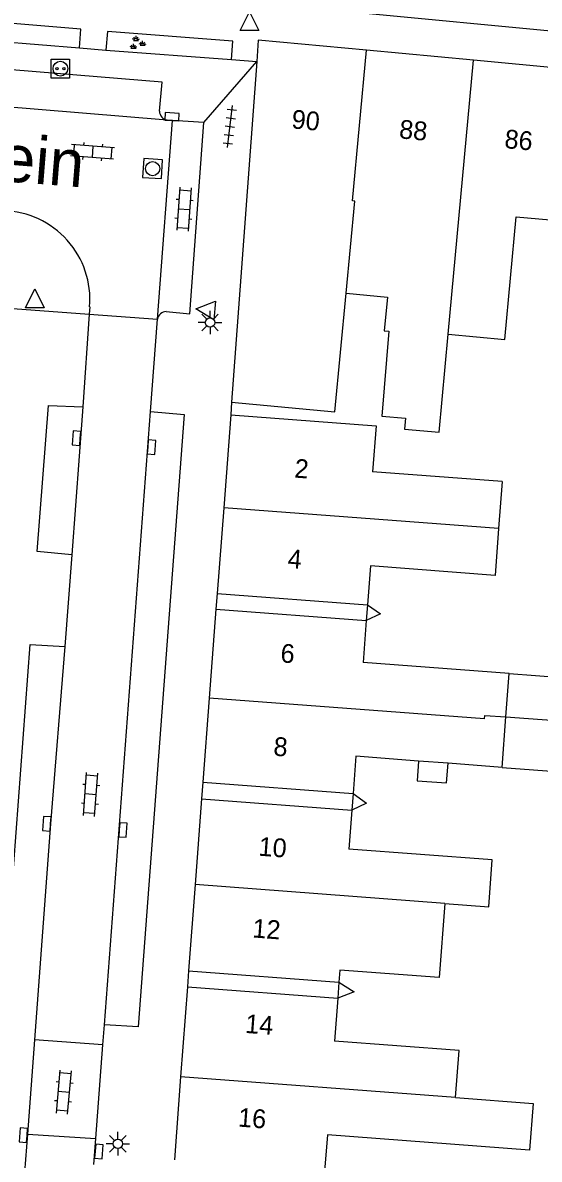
# Model space of a CAD drawing. Extents: x 132998 to 136004, y 396998 to 398512.
# Drawn here: x 133137.8 to 133165.3, y 397201.7 to 397262.2 of the extents above; entities that cross this region are included whole.
import ezdxf

# ---------------------------------------------------------------- set-up
doc = ezdxf.new("R2010")
doc.units = 0
for name, color, linetype in [('gg-afsc-erfafscheiding', 7, 'Continuous'), ('gg-afsc-hekwerk', 7, 'Continuous'), ('gg-anno-huisnummerreeks BGT', 7, 'Continuous'), ('gg-anno-openbare ruimte label', 7, 'Continuous'), ('gg-bbg-gedigitaliseerde bebouwing', 7, 'Continuous'), ('gg-bbg-gedigitaliseerde bebouwing onder overbouw', 7, 'Continuous'), ('gg-bbg-gedigitaliseerde bijgebouw', 7, 'Continuous'), ('gg-bbg-gedigitaliseerde overbouw', 7, 'Continuous'), ('gg-bbg-hoofdgebouw', 7, 'Continuous'), ('gg-bbg-luifel en loopbrug', 7, 'Continuous'), ('gg-bbg-pand overbouw', 7, 'Continuous'), ('gg-bbg-tussenscheiding', 7, 'Continuous'), ('gg-knt-verharding', 7, 'Continuous'), ('gg-knt-verharding nz', 7, 'Continuous'), ('gt-grn-weggrens', 7, 'Continuous'), ('gt-symb-groenvak', 7, 'Continuous'), ('gt-symb-klinker verharding', 7, 'Continuous'), ('gt-symb-kolk', 7, 'Continuous'), ('gt-symb-laadpunt elektrisch vervoer', 7, 'Continuous'), ('gt-symb-lichtmast', 7, 'Continuous'), ('gt-symb-rioolschacht', 7, 'Continuous'), ('gt-symb-tegel verharding', 7, 'Continuous'), ('gt-symb-waterafsluiter', 7, 'Continuous')]:
    doc.layers.add(name, color=color, linetype=linetype)

# ---------------------------------------------------------------- blocks, each defined once
blk = doc.blocks.new('gt0-WAFSL')
at = {"layer": 'gt-symb-waterafsluiter'}
for p, q in [((-0.5, -0.333), (0, 0.667)), ((0, 0.667), (0.5, -0.333)), ((0.5, -0.333), (-0.5, -0.333))]:
    blk.add_line(p, q, dxfattribs=at)
blk = doc.blocks.new('gt0-LEV')
at = {"layer": 'gt-symb-laadpunt elektrisch vervoer'}
blk.add_lwpolyline([(-0.486, 0.501), (0.486, 0.501), (0.486, -0.499), (-0.486, -0.499)], close=True, dxfattribs=at)
for centre, radius in [((0, 0), 0.393), ((-0.186, 0), 0.0566), ((0.186, 0), 0.0566)]:
    blk.add_circle(centre, radius, dxfattribs=at)
blk = doc.blocks.new('gt0-KL1')
at = {"layer": 'gt-symb-klinker verharding'}
for p, q in [((-1.15, 0.3), (1.15, 0.3)), ((-1, -0.3), (-1, 0.3)), ((-0.5, 0.3), (-0.5, 0.45)), ((0, -0.3), (0, 0.3)), ((0.5, 0.3), (0.5, 0.45)), ((1, -0.3), (1, 0.3)), ((-1.15, -0.3), (1.15, -0.3)), ((-0.5, -0.45), (-0.5, -0.3)), ((0.5, -0.45), (0.5, -0.3))]:
    blk.add_line(p, q, dxfattribs=at)
blk = doc.blocks.new('gt0-GRVAK')
at = {"layer": 'gt-symb-groenvak'}
for p, q in [((-0.11, 0.189), (-0.228, 0.24)), ((-0.182, 0.153), (0.088, 0.153)), ((-0.091, 0.211), (-0.156, 0.322)), ((-0.047, 0.214), (-0.047, 0.393)), ((-0.004, 0.211), (0.061, 0.322)), ((0.015, 0.189), (0.133, 0.24)), ((0.262, -0.052), (0.197, 0.059)), ((0.305, -0.049), (0.305, 0.13)), ((0.349, -0.052), (0.414, 0.059)), ((-0.245, -0.228), (-0.363, -0.177)), ((-0.318, -0.264), (-0.047, -0.264)), ((-0.226, -0.206), (-0.291, -0.095)), ((-0.183, -0.203), (-0.183, -0.024)), ((-0.139, -0.206), (-0.074, -0.095)), ((-0.12, -0.228), (-0.002, -0.177)), ((0.243, -0.074), (0.125, -0.023)), ((0.17, -0.11), (0.441, -0.11)), ((0.368, -0.074), (0.486, -0.023))]:
    blk.add_line(p, q, dxfattribs=at)
blk = doc.blocks.new('gt0-RS')
at = {"layer": 'gt-symb-rioolschacht'}
blk.add_lwpolyline([(-0.5, -0.5), (0.5, -0.5), (0.5, 0.5), (-0.5, 0.5)], close=True, dxfattribs=at)
blk.add_circle((0, 0), 0.375, dxfattribs=at)
blk = doc.blocks.new('gt0-KOLK')
at = {"layer": 'gt-symb-kolk'}
blk.add_lwpolyline([(0, 0), (0.375, 0), (0.375, 0.4), (-0.375, 0.4), (-0.375, 0), (0, 0)], dxfattribs=at)
blk = doc.blocks.new('gt0-TEG1')
at = {"layer": 'gt-symb-tegel verharding'}
for p, q in [((-1.125, 0), (1.125, 0)), ((-0.9, -0.25), (-0.9, 0.25)), ((-0.45, -0.25), (-0.45, 0.25)), ((0, -0.25), (0, 0.25)), ((0.45, -0.25), (0.45, 0.25)), ((0.9, -0.25), (0.9, 0.25))]:
    blk.add_line(p, q, dxfattribs=at)
blk = doc.blocks.new('gt0-LMAST')
at = {"layer": 'gt-symb-lichtmast'}
for p, q in [((-0.005, 0.246), (-0.005, 0.621)), ((-0.182, 0.173), (-0.447, 0.438)), ((0.172, 0.173), (0.437, 0.438)), ((-0.255, -0.004), (-0.63, -0.004)), ((-0.182, -0.181), (-0.447, -0.446)), ((-0.005, -0.254), (-0.005, -0.629)), ((0.437, -0.446), (0.172, -0.181)), ((0.245, -0.004), (0.62, -0.004))]:
    blk.add_line(p, q, dxfattribs=at)
blk.add_circle((-0.005, -0.004), 0.25, dxfattribs=at)

msp = doc.modelspace()

# ---------------------------------------------------------------- linework, layer by layer
at = {"layer": 'gg-afsc-erfafscheiding'}
for points in [[(133156.136, 397231.23), (133156.839, 397230.739), (133156.073, 397230.384)], [(133155.377, 397221.18), (133156.092, 397220.67), (133155.31, 397220.299)], [(133154.617, 397211.139), (133155.433, 397210.636), (133154.553, 397210.29)]]:
    msp.add_lwpolyline(points, dxfattribs=at)
at = {"layer": 'gg-afsc-hekwerk'}
msp.add_line((133148.91, 397242.01), (133148.86, 397241.33), dxfattribs=at)
at = {"layer": 'gg-bbg-gedigitaliseerde bebouwing'}
for p, q in [((133154.409, 397241.499), (133155.009, 397247.814)), ((133148.91, 397242.01), (133154.409, 397241.499)), ((133148.86, 397241.33), (133156.596, 397240.757)), ((133156.596, 397240.757), (133156.41, 397238.3)), ((133163.308, 397237.778), (133156.41, 397238.3)), ((133163.308, 397237.778), (133163.119, 397235.285)), ((133163.119, 397235.285), (133162.93, 397232.792)), ((133156.293, 397233.294), (133156.136, 397231.23)), ((133162.93, 397232.792), (133156.293, 397233.294)), ((133156.073, 397230.384), (133155.904, 397228.151)), ((133163.682, 397227.563), (133155.904, 397228.151)), ((133163.31, 397222.577), (133163.51, 397225.26)), ((133155.527, 397223.165), (133155.377, 397221.18)), ((133158.858, 397222.913), (133155.527, 397223.165)), ((133160.426, 397222.795), (133158.858, 397222.913)), ((133163.31, 397222.577), (133160.426, 397222.795)), ((133155.31, 397220.299), (133155.154, 397218.231)), ((133162.782, 397217.654), (133155.154, 397218.231)), ((133154.553, 397210.29), (133154.38, 397208.006)), ((133154.003, 397203.021), (133153.857, 397201.096)), ((133164.762, 397202.207), (133154.003, 397203.021))]:
    msp.add_line(p, q, dxfattribs=at)
for points in [[(133160.431, 397245.618), (133163.454, 397245.338), (133164.06, 397251.876), (133166.467, 397251.652)], [(133155.009, 397247.814), (133157.2, 397247.589), (133157.028, 397245.808), (133157.28, 397245.783), (133156.901, 397241.269), (133158.155, 397241.153), (133158.115, 397240.579), (133159.949, 397240.409), (133160.431, 397245.618)], [(133160.25, 397215.339), (133162.594, 397215.161), (133162.782, 397217.654)], [(133160.25, 397215.339), (133159.952, 397211.39), (133154.667, 397211.79), (133154.617, 397211.139)], [(133160.826, 397205.012), (133161.014, 397207.505), (133154.38, 397208.006)], [(133160.826, 397205.012), (133164.951, 397204.7), (133164.762, 397202.207)]]:
    msp.add_lwpolyline(points, dxfattribs=at)
at = {"layer": 'gg-bbg-gedigitaliseerde bebouwing onder overbouw'}
for p, q in [((133148.141, 397231.835), (133156.136, 397231.23)), ((133148.077, 397230.989), (133156.073, 397230.384)), ((133147.382, 397221.785), (133155.377, 397221.18)), ((133147.315, 397220.904), (133155.31, 397220.299)), ((133146.623, 397211.744), (133154.617, 397211.139)), ((133146.558, 397210.895), (133154.553, 397210.29))]:
    msp.add_line(p, q, dxfattribs=at)
at = {"layer": 'gg-bbg-gedigitaliseerde bijgebouw'}
msp.add_line((133163.51, 397225.26), (133166.852, 397225.011), dxfattribs=at)
msp.add_lwpolyline([(133163.682, 397227.563), (133167.888, 397227.245), (133167.832, 397226.501)], dxfattribs=at)
at = {"layer": 'gg-bbg-gedigitaliseerde overbouw'}
for p, q in [((133156.136, 397231.23), (133156.073, 397230.384)), ((133155.377, 397221.18), (133155.31, 397220.299)), ((133154.617, 397211.139), (133154.553, 397210.29))]:
    msp.add_line(p, q, dxfattribs=at)
at = {"layer": 'gg-bbg-hoofdgebouw'}
for p, q in [((133150.33, 397261.26), (133150.247, 397260.14)), ((133156.08, 397260.728), (133150.33, 397261.26)), ((133161.78, 397260.2), (133156.08, 397260.728)), ((133150.247, 397260.14), (133149.243, 397246.528)), ((133167.212, 397259.698), (133161.78, 397260.2)), ((133149.243, 397246.528), (133148.91, 397242.01)), ((133148.86, 397241.33), (133148.487, 397236.392)), ((133148.487, 397236.392), (133148.141, 397231.835)), ((133148.077, 397230.989), (133147.72, 397226.263)), ((133147.72, 397226.263), (133147.382, 397221.785)), ((133147.315, 397220.904), (133146.97, 397216.343)), ((133146.97, 397216.343), (133146.623, 397211.744)), ((133146.558, 397210.895), (133146.197, 397206.118)), ((133146.197, 397206.118), (133145.863, 397201.701))]:
    msp.add_line(p, q, dxfattribs=at)
at = {"layer": 'gg-bbg-luifel en loopbrug'}
msp.add_line((133163.31, 397222.577), (133166.652, 397222.325), dxfattribs=at)
msp.add_lwpolyline([(133158.858, 397222.913), (133158.778, 397221.865), (133160.347, 397221.747), (133160.426, 397222.795)], dxfattribs=at)
at = {"layer": 'gg-bbg-pand overbouw'}
for p, q in [((133148.141, 397231.835), (133148.077, 397230.989)), ((133147.382, 397221.785), (133147.315, 397220.904)), ((133146.623, 397211.744), (133146.558, 397210.895))]:
    msp.add_line(p, q, dxfattribs=at)
at = {"layer": 'gg-bbg-tussenscheiding'}
for p, q in [((133160.431, 397245.618), (133161.78, 397260.2)), ((133163.119, 397235.285), (133148.487, 397236.392)), ((133163.51, 397225.26), (133163.682, 397227.563)), ((133162.371, 397225.155), (133147.72, 397226.263)), ((133160.25, 397215.339), (133146.97, 397216.343)), ((133160.826, 397205.012), (133146.197, 397206.118))]:
    msp.add_line(p, q, dxfattribs=at)
for points in [[(133155.009, 397247.814), (133155.461, 397252.708), (133155.339, 397252.719), (133156.08, 397260.728)], [(133162.371, 397225.155), (133162.385, 397225.344), (133163.51, 397225.26)]]:
    msp.add_lwpolyline(points, dxfattribs=at)
at = {"layer": 'gg-knt-verharding'}
for p, q in [((133155.491, 397262.756), (133173.607, 397261.027)), ((133133.545, 397261.45), (133140.812, 397260.864)), ((133142.223, 397260.732), (133148.897, 397260.24)), ((133145.768, 397256.989), (133145.486, 397257.013)), ((133147.43, 397256.885), (133145.768, 397256.989)), ((133146.691, 397246.716), (133147.43, 397256.885)), ((133141.355, 397247.086), (133141.328, 397246.696)), ((133141.328, 397246.696), (133140.99, 397241.757)), ((133145.432, 397246.829), (133146.691, 397246.716)), ((133144.593, 397241.518), (133144.963, 397246.425)), ((133140.401, 397233.885), (133138.567, 397234.055)), ((133140.401, 397233.885), (133140.035, 397229.001)), ((133135.226, 397189.559), (133138.19, 397229.119)), ((133138.19, 397229.119), (133140.035, 397229.001)), ((133142.063, 397207.822), (133142.143, 397208.884)), ((133142.063, 397207.822), (133138.414, 397208.076)), ((133141.687, 397202.826), (133142.063, 397207.822)), ((133138.038, 397203.066), (133141.687, 397202.826)), ((133141.584, 397201.449), (133141.687, 397202.826))]:
    msp.add_line(p, q, dxfattribs=at)
for points in [[(133140.812, 397260.864), (133140.887, 397261.852), (133133.637, 397262.452), (133133.545, 397261.45)], [(133148.897, 397260.24), (133148.968, 397261.221), (133142.305, 397261.737), (133142.223, 397260.732)], [(133145.07, 397257.495), (133145.206, 397259.038), (133116.871, 397261.349), (133116.774, 397259.803)], [(133138.567, 397234.055), (133139.17, 397241.828), (133140.99, 397241.757)], [(133144.593, 397241.518), (133146.387, 397241.348), (133143.939, 397208.78), (133142.143, 397208.884)]]:
    msp.add_lwpolyline(points, dxfattribs=at)
for centre, radius, start, end in [((133145.557, 397257.495), 0.487, 179.9804, 261.61262), ((133136.646, 397247.471), 4.724, 355.33123, 88.32878), ((133145.429, 397246.358), 0.471, 89.63234, 171.85136)]:
    msp.add_arc(centre, radius, start, end, dxfattribs=at)
at = {"layer": 'gg-knt-verharding nz'}
for p, q in [((133145.486, 397257.013), (133116.294, 397259.39)), ((133144.963, 397246.425), (133145.768, 397256.989)), ((133140.99, 397241.757), (133140.401, 397233.885)), ((133142.143, 397208.884), (133144.593, 397241.518)), ((133138.414, 397208.076), (133138.038, 397203.066)), ((133138.038, 397203.066), (133137.013, 397189.378))]:
    msp.add_line(p, q, dxfattribs=at)
msp.add_lwpolyline([(133140.035, 397229.001), (133139.274, 397219.564), (133138.414, 397208.076)], dxfattribs=at)
at = {"layer": 'gt-grn-weggrens'}
for p, q in [((133140.812, 397260.864), (133142.223, 397260.732)), ((133147.43, 397256.885), (133150.247, 397260.14)), ((133148.897, 397260.24), (133150.247, 397260.14)), ((133137.26, 397247), (133141.328, 397246.696)), ((133141.328, 397246.696), (133144.963, 397246.425))]:
    msp.add_line(p, q, dxfattribs=at)

# ---------------------------------------------------------------- block references
at = {"layer": 'gt-symb-groenvak'}
msp.add_blockref('gt0-GRVAK', (133143.869, 397261.105), dxfattribs=at)
at = {"layer": 'gt-symb-klinker verharding'}
for p, rotation in [((133141.506, 397255.33), 175.58371655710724), ((133146.376, 397252.28), -94.24486205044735), ((133141.406, 397221.137), 85.69798887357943), ((133139.983, 397205.302), 85.06501407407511)]:
    msp.add_blockref('gt0-KL1', p, dxfattribs=dict(at, rotation=rotation))
at = {"layer": 'gt-symb-kolk'}
for p, rotation in [((133145.723, 397256.992), -3.5548886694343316), ((133140.853, 397240.08), 85.35527839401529), ((133144.446, 397239.628), -94.24486205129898), ((133139.274, 397219.564), 85.41237434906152), ((133142.928, 397219.26), -94.3020111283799), ((133138.026, 397202.991), 85.69798887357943), ((133141.647, 397202.158), -95.16330681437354)]:
    msp.add_blockref('gt0-KOLK', p, dxfattribs=dict(at, rotation=rotation))
at = {"layer": 'gt-symb-laadpunt elektrisch vervoer'}
msp.add_blockref('gt0-LEV', (133139.799, 397259.752), dxfattribs=at)
at = {"layer": 'gt-symb-lichtmast'}
for p in [(133147.764, 397246.248), (133142.861, 397202.556)]:
    msp.add_blockref('gt0-LMAST', p, dxfattribs=at)
at = {"layer": 'gt-symb-rioolschacht', "rotation": -93.72642588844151}
msp.add_blockref('gt0-RS', (133144.706, 397254.432), dxfattribs=at)
at = {"layer": 'gt-symb-tegel verharding', "rotation": -96.83367234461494}
msp.add_blockref('gt0-TEG1', (133148.81, 397256.674), dxfattribs=at)
at = {"layer": 'gt-symb-waterafsluiter'}
for p in [(133149.862, 397262.116), (133138.432, 397247.363)]:
    msp.add_blockref('gt0-WAFSL', p, dxfattribs=at)
at = {"layer": 'gt-symb-waterafsluiter', "rotation": 84.72259391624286}
msp.add_blockref('gt0-WAFSL', (133147.676, 397246.911), dxfattribs=at)

# ---------------------------------------------------------------- texts
at = {"layer": 'gg-anno-huisnummerreeks BGT'}
for s, rotation, p in [('90', 354.7, (133152.071, 397256.58)), ('88', 354.7, (133157.796, 397256.05)), ('86', 354.7, (133163.402, 397255.531)), ('2', 355.7, (133152.23, 397237.998)), ('4', 355.6, (133151.867, 397233.195)), ('6', 355.7, (133151.486, 397228.166)), ('8', 355.7, (133151.111, 397223.205)), ('10', 355.7, (133150.318, 397217.881)), ('12', 355.7, (133149.989, 397213.531)), ('14', 355.7, (133149.605, 397208.45)), ('16', 355.7, (133149.228, 397203.468))]:
    msp.add_text(s, height=1, rotation=rotation, dxfattribs=at).set_placement(p)
at = {"layer": 'gg-anno-openbare ruimte label'}
msp.add_text('Pieter Postplein', height=2.5, rotation=355.4, dxfattribs=at).set_placement((133117.626, 397255.31))

doc.saveas('drawing.dxf')
